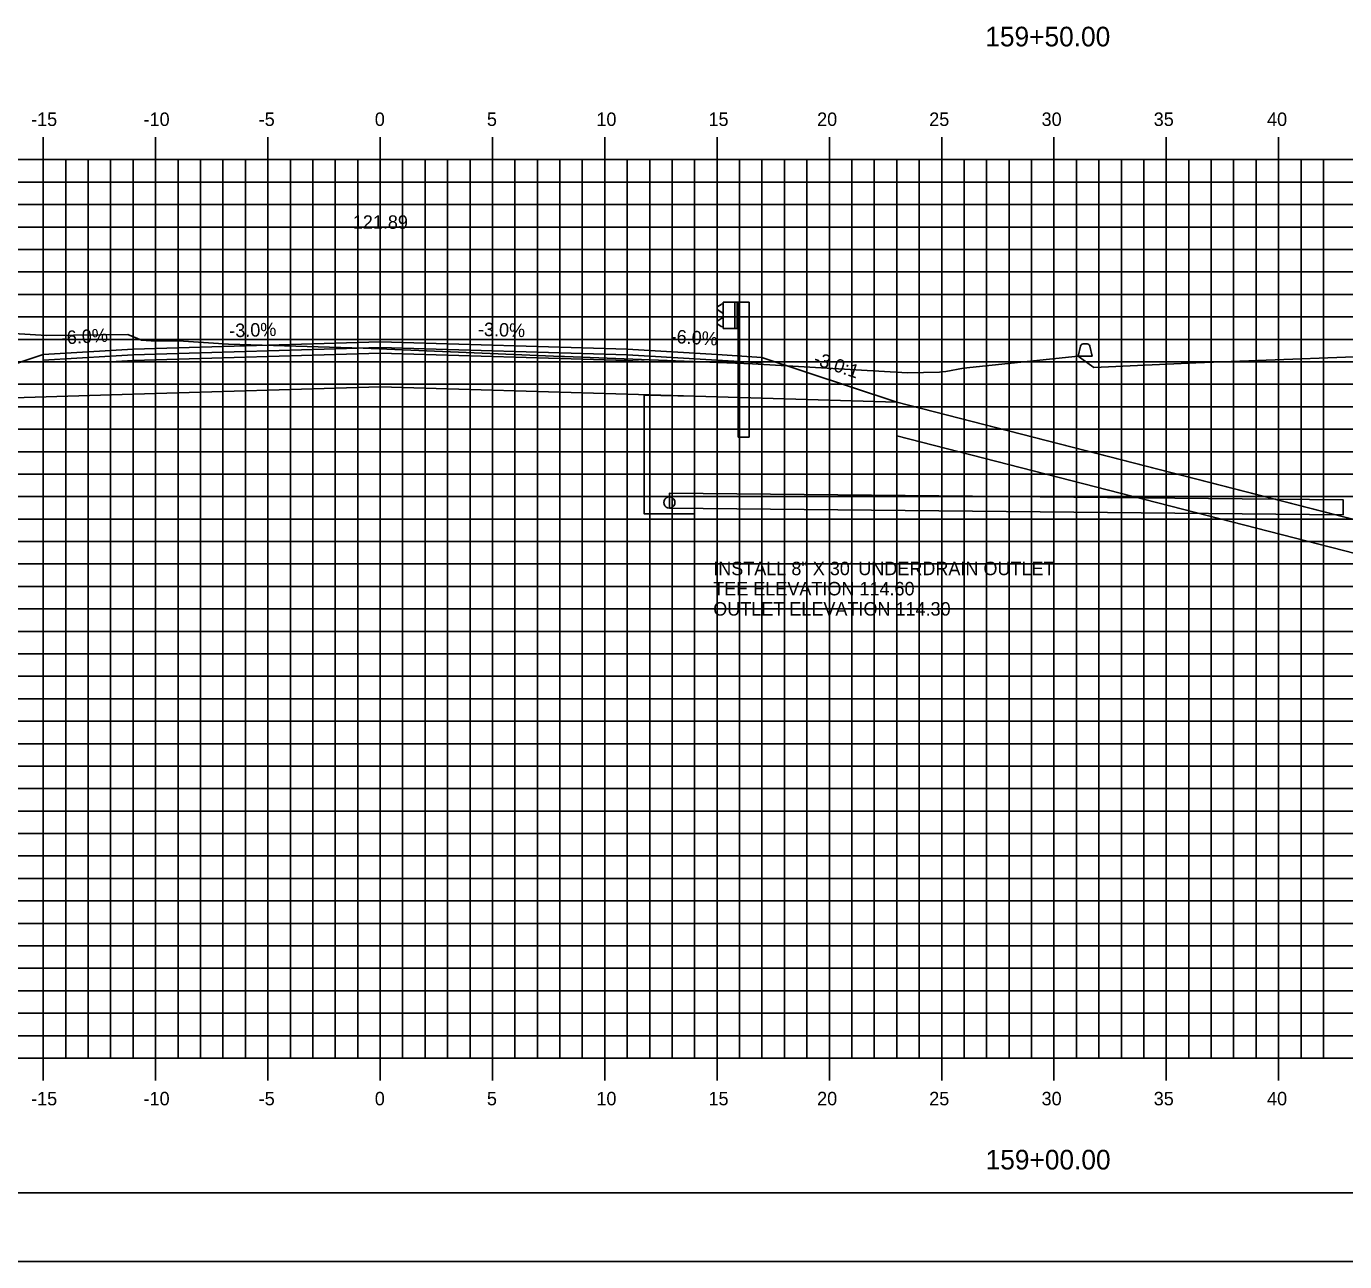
# Model space of a CAD drawing. Extents: x 850598 to 870284, y 366541 to 366651.
# Drawn here: x 853296.2 to 853354.9, y 366541.2 to 366596.2 of the extents above; entities that cross this region are included whole.
import ezdxf

# ---------------------------------------------------------------- set-up
doc = ezdxf.new("R2010")
doc.units = 0
for name, color, linetype in [('ANNOTATION', 7, 'Continuous'), ('BORDER', 7, 'Continuous'), ('D_Drainage_Culvert', 7, 'Continuous'), ('D_Drainage_RipRap', 7, 'Continuous'), ('D_Drainage_Underdrain', 7, 'Continuous'), ('D_Drainage_Underdrain_06in', 7, 'Continuous'), ('D_Guardrail_Beam_Rt', 7, 'Continuous'), ('D_Roadway_Centerline', 7, 'Continuous'), ('D_Roadway_Centerline_Text', 7, 'Continuous'), ('D_Roadway_Edge_Shoulder', 7, 'Continuous'), ('D_Roadway_Edge_TW', 7, 'Continuous'), ('D_Roadway_Pavement', 7, 'Continuous'), ('D_Roadway_SlopeLines', 7, 'Continuous'), ('D_Roadway_SubGrade', 7, 'Continuous'), ('H_V ANNOTATION', 7, 'Continuous'), ('MAJOR', 7, 'Continuous'), ('MINOR', 7, 'Continuous'), ('PLOT BOUNDARY', 7, 'Continuous'), ('S_Curb_Type_3', 7, 'Continuous'), ('S_Roadway_Centerline', 7, 'Continuous')]:
    doc.layers.add(name, color=color, linetype=linetype)

msp = doc.modelspace()

# ---------------------------------------------------------------- linework, layer by layer
at = {"layer": 'BORDER'}
msp.add_line((853266.976, 366544.225), (853426.976, 366544.225), dxfattribs=at)
at = {"layer": 'D_Drainage_Culvert'}
msp.add_line((853324.85, 366574.713), (853354.85, 366574.413), dxfattribs=at)
msp.add_lwpolyline([(853324.85, 366574.713), (853354.85, 366574.413), (853354.857, 366575.079), (853324.857, 366575.379)], close=True, dxfattribs=at)
at = {"layer": 'D_Drainage_RipRap'}
msp.add_lwpolyline([(853378.624, 366568.225), (853392.147, 366564.756), (853402.009, 366562.225), (853399.009, 366559.225), (853396.009, 366559.225), (853393.009, 366561.306), (853379.486, 366564.775), (853378.624, 366566.725), (853334.975, 366577.924), (853334.975, 366579.424)], close=True, dxfattribs=at)
at = {"layer": 'D_Drainage_Underdrain'}
msp.add_lwpolyline([(853325.975, 366579.702), (853325.975, 366574.463), (853323.725, 366574.463), (853323.725, 366579.747)], close=True, dxfattribs=at)
at = {"layer": 'D_Drainage_Underdrain_06in'}
msp.add_lwpolyline([(853324.85, 366575.213), (853324.773, 366575.2), (853324.704, 366575.165), (853324.648, 366575.11), (853324.613, 366575.04), (853324.6, 366574.963), (853324.613, 366574.885), (853324.648, 366574.816), (853324.704, 366574.76), (853324.773, 366574.725), (853324.85, 366574.713), (853324.928, 366574.725), (853324.997, 366574.76), (853325.053, 366574.816), (853325.088, 366574.885), (853325.1, 366574.963), (853325.088, 366575.04), (853325.053, 366575.11), (853324.997, 366575.165), (853324.928, 366575.2)], close=True, dxfattribs=at)
at = {"layer": 'D_Guardrail_Beam_Rt'}
for p, q in [((853327.156, 366583.784), (853327.013, 366583.684)), ((853327.013, 366583.54), (853327.208, 366583.404)), ((853327.246, 366583.803), (853327.173, 366583.79)), ((853327.246, 366583.878), (853327.934, 366583.878)), ((853327.246, 366582.711), (853327.246, 366583.878)), ((853327.767, 366583.878), (853327.767, 366582.711)), ((853327.871, 366583.878), (853327.871, 366582.711)), ((853327.934, 366583.878), (853328.405, 366583.878)), ((853327.934, 366583.878), (853327.934, 366582.711)), ((853328.405, 366583.878), (853328.405, 366577.878)), ((853327.208, 366583.184), (853327.013, 366583.048)), ((853327.013, 366582.905), (853327.156, 366582.805)), ((853327.242, 366583.34), (853327.242, 366583.249)), ((853327.173, 366582.798), (853327.246, 366582.786)), ((853327.934, 366582.711), (853327.246, 366582.711)), ((853327.913, 366577.878), (853327.913, 366582.711)), ((853327.913, 366577.878), (853328.405, 366577.878))]:
    msp.add_line(p, q, dxfattribs=at)
for centre, major_axis, start_param, end_param in [((853327.063, 366583.612), (-0.0877, 0), 5.323254, 7.243116), ((853327.18, 366583.75), (-0.0417, 0), 4.886922, 5.323254), ((853327.063, 366582.977), (-0.0877, 0), 5.323254, 7.243116), ((853327.163, 366583.34), (0.0789, 0), 0, 0.959931), ((853327.163, 366583.249), (0.0789, 0), 5.323254, 6.283185), ((853327.18, 366582.839), (-0.0417, 0), 0.959931, 1.396263)]:
    msp.add_ellipse(centre, major_axis=major_axis, ratio=0.995501, start_param=start_param, end_param=end_param, dxfattribs=at)
at = {"layer": 'D_Roadway_Centerline'}
msp.add_lwpolyline([(853275.109, 366582.924), (853276.109, 366582.958), (853277.109, 366582.839), (853278.109, 366582.568), (853286.975, 366578.211), (853290.778, 366579.478), (853296.975, 366581.544), (853300.975, 366581.784), (853311.975, 366582.114), (853322.975, 366581.784), (853326.975, 366581.544), (853328.975, 366581.424), (853334.975, 366579.424), (853378.624, 366568.225), (853392.147, 366564.756), (853402.009, 366562.225), (853406.009, 366562.225)], dxfattribs=at)
at = {"layer": 'D_Roadway_Edge_Shoulder'}
for points in [[(853300.975, 366581.784), (853296.975, 366581.544), (853296.975, 366581.294), (853299.975, 366581.474), (853300.975, 366581.534)], [(853322.975, 366581.784), (853326.975, 366581.544), (853326.975, 366581.544), (853328.975, 366581.424), (853328.975, 366581.174), (853323.975, 366581.474), (853322.975, 366581.534)]]:
    msp.add_lwpolyline(points, close=True, dxfattribs=at)
at = {"layer": 'D_Roadway_Edge_TW'}
msp.add_lwpolyline([(853300.975, 366581.534), (853300.975, 366581.784), (853311.975, 366582.114), (853322.975, 366581.784), (853322.975, 366581.534), (853311.975, 366581.864)], close=True, dxfattribs=at)
at = {"layer": 'D_Roadway_Pavement'}
for points in [[(853300.975, 366581.284), (853300.975, 366581.534), (853311.975, 366581.864), (853322.975, 366581.534), (853322.975, 366581.284), (853311.975, 366581.614)], [(853300.975, 366581.534), (853299.975, 366581.474), (853299.975, 366581.224), (853300.975, 366581.284)], [(853322.975, 366581.534), (853323.975, 366581.474), (853323.975, 366581.224), (853322.975, 366581.284)]]:
    msp.add_lwpolyline(points, close=True, dxfattribs=at)
at = {"layer": 'D_Roadway_SlopeLines'}
for points in [[(853300.975, 366581.784), (853296.975, 366581.544), (853286.975, 366578.211)], [(853334.975, 366579.424), (853402.009, 366562.225), (853402.009, 366562.225)]]:
    msp.add_lwpolyline(points, dxfattribs=at)
at = {"layer": 'D_Roadway_SubGrade'}
for points in [[(853300.975, 366581.284), (853299.975, 366581.224), (853299.975, 366581.474), (853296.975, 366581.294), (853296.975, 366581.544), (853290.778, 366579.478), (853300.975, 366579.784)], [(853300.975, 366579.784), (853300.975, 366581.284), (853311.975, 366581.614), (853322.975, 366581.284), (853322.975, 366579.784), (853311.975, 366580.114)], [(853322.975, 366581.284), (853323.975, 366581.224), (853323.975, 366581.474), (853328.975, 366581.174), (853328.975, 366581.424), (853334.975, 366579.424), (853322.975, 366579.784)]]:
    msp.add_lwpolyline(points, close=True, dxfattribs=at)
at = {"layer": 'MAJOR'}
for p, q in [((853296.975, 366591.227), (853296.975, 366590.225)), ((853296.975, 366591.227), (853296.975, 366590.225)), ((853301.975, 366591.227), (853301.975, 366590.225)), ((853301.975, 366591.227), (853301.975, 366590.225)), ((853306.975, 366591.227), (853306.975, 366590.225)), ((853306.975, 366591.227), (853306.975, 366590.225)), ((853311.975, 366591.227), (853311.975, 366590.225)), ((853311.975, 366591.227), (853311.975, 366590.225)), ((853316.975, 366591.227), (853316.975, 366590.225)), ((853316.975, 366591.227), (853316.975, 366590.225)), ((853321.975, 366591.227), (853321.975, 366590.225)), ((853321.975, 366591.227), (853321.975, 366590.225)), ((853326.975, 366591.227), (853326.975, 366590.225)), ((853326.975, 366591.227), (853326.975, 366590.225)), ((853331.975, 366591.227), (853331.975, 366590.225)), ((853331.975, 366591.227), (853331.975, 366590.225)), ((853336.975, 366591.227), (853336.975, 366590.225)), ((853336.975, 366591.227), (853336.975, 366590.225)), ((853341.975, 366591.227), (853341.975, 366590.225)), ((853341.975, 366591.227), (853341.975, 366590.225)), ((853346.975, 366591.227), (853346.975, 366590.225)), ((853346.975, 366591.227), (853346.975, 366590.225)), ((853351.975, 366591.227), (853351.975, 366590.225)), ((853351.975, 366591.227), (853351.975, 366590.225)), ((853271.975, 366590.225), (853411.975, 366590.225)), ((853271.975, 366590.225), (853411.975, 366590.225)), ((853271.975, 366590.225), (853411.975, 366590.225)), ((853271.975, 366590.225), (853411.975, 366590.225)), ((853296.975, 366550.225), (853296.975, 366590.225)), ((853296.975, 366550.225), (853296.975, 366590.225)), ((853301.975, 366550.225), (853301.975, 366590.225)), ((853301.975, 366550.225), (853301.975, 366590.225)), ((853306.975, 366550.225), (853306.975, 366590.225)), ((853306.975, 366550.225), (853306.975, 366590.225)), ((853311.975, 366550.225), (853311.975, 366590.225)), ((853311.975, 366550.225), (853311.975, 366590.225)), ((853316.975, 366550.225), (853316.975, 366590.225)), ((853316.975, 366550.225), (853316.975, 366590.225)), ((853321.975, 366550.225), (853321.975, 366590.225)), ((853321.975, 366550.225), (853321.975, 366590.225)), ((853326.975, 366550.225), (853326.975, 366590.225)), ((853326.975, 366550.225), (853326.975, 366590.225)), ((853331.975, 366550.225), (853331.975, 366590.225)), ((853331.975, 366550.225), (853331.975, 366590.225)), ((853336.975, 366550.225), (853336.975, 366590.225)), ((853336.975, 366550.225), (853336.975, 366590.225)), ((853341.975, 366550.225), (853341.975, 366590.225)), ((853341.975, 366550.225), (853341.975, 366590.225)), ((853346.975, 366550.225), (853346.975, 366590.225)), ((853346.975, 366550.225), (853346.975, 366590.225)), ((853351.975, 366550.225), (853351.975, 366590.225)), ((853351.975, 366550.225), (853351.975, 366590.225)), ((853271.975, 366585.225), (853411.975, 366585.225)), ((853271.975, 366585.225), (853411.975, 366585.225)), ((853271.975, 366580.225), (853411.975, 366580.225)), ((853271.975, 366580.225), (853411.975, 366580.225)), ((853271.975, 366575.225), (853411.975, 366575.225)), ((853271.975, 366575.225), (853411.975, 366575.225)), ((853271.975, 366570.225), (853411.975, 366570.225)), ((853271.975, 366570.225), (853411.975, 366570.225)), ((853271.975, 366565.225), (853411.975, 366565.225)), ((853271.975, 366565.225), (853411.975, 366565.225)), ((853271.975, 366560.225), (853411.975, 366560.225)), ((853271.975, 366560.225), (853411.975, 366560.225)), ((853271.975, 366555.225), (853411.975, 366555.225)), ((853271.975, 366555.225), (853411.975, 366555.225)), ((853271.975, 366550.225), (853411.975, 366550.225)), ((853271.975, 366550.225), (853411.975, 366550.225)), ((853271.975, 366550.225), (853411.975, 366550.225)), ((853271.975, 366550.225), (853411.975, 366550.225)), ((853296.975, 366549.223), (853296.975, 366550.225)), ((853296.975, 366549.223), (853296.975, 366550.225)), ((853301.975, 366549.223), (853301.975, 366550.225)), ((853301.975, 366549.223), (853301.975, 366550.225)), ((853306.975, 366549.223), (853306.975, 366550.225)), ((853306.975, 366549.223), (853306.975, 366550.225)), ((853311.975, 366549.223), (853311.975, 366550.225)), ((853311.975, 366549.223), (853311.975, 366550.225)), ((853316.975, 366549.223), (853316.975, 366550.225)), ((853316.975, 366549.223), (853316.975, 366550.225)), ((853321.975, 366549.223), (853321.975, 366550.225)), ((853321.975, 366549.223), (853321.975, 366550.225)), ((853326.975, 366549.223), (853326.975, 366550.225)), ((853326.975, 366549.223), (853326.975, 366550.225)), ((853331.975, 366549.223), (853331.975, 366550.225)), ((853331.975, 366549.223), (853331.975, 366550.225)), ((853336.975, 366549.223), (853336.975, 366550.225)), ((853336.975, 366549.223), (853336.975, 366550.225)), ((853341.975, 366549.223), (853341.975, 366550.225)), ((853341.975, 366549.223), (853341.975, 366550.225)), ((853346.975, 366549.223), (853346.975, 366550.225)), ((853346.975, 366549.223), (853346.975, 366550.225)), ((853351.975, 366549.223), (853351.975, 366550.225)), ((853351.975, 366549.223), (853351.975, 366550.225))]:
    msp.add_line(p, q, dxfattribs=at)
at = {"layer": 'MINOR'}
for p, q in [((853297.975, 366550.225), (853297.975, 366590.225)), ((853297.975, 366550.225), (853297.975, 366590.225)), ((853298.975, 366550.225), (853298.975, 366590.225)), ((853298.975, 366550.225), (853298.975, 366590.225)), ((853299.975, 366550.225), (853299.975, 366590.225)), ((853299.975, 366550.225), (853299.975, 366590.225)), ((853300.975, 366550.225), (853300.975, 366590.225)), ((853300.975, 366550.225), (853300.975, 366590.225)), ((853302.975, 366550.225), (853302.975, 366590.225)), ((853302.975, 366550.225), (853302.975, 366590.225)), ((853303.975, 366550.225), (853303.975, 366590.225)), ((853303.975, 366550.225), (853303.975, 366590.225)), ((853304.975, 366550.225), (853304.975, 366590.225)), ((853304.975, 366550.225), (853304.975, 366590.225)), ((853305.975, 366550.225), (853305.975, 366590.225)), ((853305.975, 366550.225), (853305.975, 366590.225)), ((853307.975, 366550.225), (853307.975, 366590.225)), ((853307.975, 366550.225), (853307.975, 366590.225)), ((853308.975, 366550.225), (853308.975, 366590.225)), ((853308.975, 366550.225), (853308.975, 366590.225)), ((853309.975, 366550.225), (853309.975, 366590.225)), ((853309.975, 366550.225), (853309.975, 366590.225)), ((853310.975, 366550.225), (853310.975, 366590.225)), ((853310.975, 366550.225), (853310.975, 366590.225)), ((853312.975, 366550.225), (853312.975, 366590.225)), ((853312.975, 366550.225), (853312.975, 366590.225)), ((853313.975, 366550.225), (853313.975, 366590.225)), ((853313.975, 366550.225), (853313.975, 366590.225)), ((853314.975, 366550.225), (853314.975, 366590.225)), ((853314.975, 366550.225), (853314.975, 366590.225)), ((853315.975, 366550.225), (853315.975, 366590.225)), ((853315.975, 366550.225), (853315.975, 366590.225)), ((853317.975, 366550.225), (853317.975, 366590.225)), ((853317.975, 366550.225), (853317.975, 366590.225)), ((853318.975, 366550.225), (853318.975, 366590.225)), ((853318.975, 366550.225), (853318.975, 366590.225)), ((853319.975, 366550.225), (853319.975, 366590.225)), ((853319.975, 366550.225), (853319.975, 366590.225)), ((853320.975, 366550.225), (853320.975, 366590.225)), ((853320.975, 366550.225), (853320.975, 366590.225)), ((853322.975, 366550.225), (853322.975, 366590.225)), ((853322.975, 366550.225), (853322.975, 366590.225)), ((853323.975, 366550.225), (853323.975, 366590.225)), ((853323.975, 366550.225), (853323.975, 366590.225)), ((853324.975, 366550.225), (853324.975, 366590.225)), ((853324.975, 366550.225), (853324.975, 366590.225)), ((853325.975, 366550.225), (853325.975, 366590.225)), ((853325.975, 366550.225), (853325.975, 366590.225)), ((853327.975, 366550.225), (853327.975, 366590.225)), ((853327.975, 366550.225), (853327.975, 366590.225)), ((853328.975, 366550.225), (853328.975, 366590.225)), ((853328.975, 366550.225), (853328.975, 366590.225)), ((853329.975, 366550.225), (853329.975, 366590.225)), ((853329.975, 366550.225), (853329.975, 366590.225)), ((853330.975, 366550.225), (853330.975, 366590.225)), ((853330.975, 366550.225), (853330.975, 366590.225)), ((853332.975, 366550.225), (853332.975, 366590.225)), ((853332.975, 366550.225), (853332.975, 366590.225)), ((853333.975, 366550.225), (853333.975, 366590.225)), ((853333.975, 366550.225), (853333.975, 366590.225)), ((853334.975, 366550.225), (853334.975, 366590.225)), ((853334.975, 366550.225), (853334.975, 366590.225)), ((853335.975, 366550.225), (853335.975, 366590.225)), ((853335.975, 366550.225), (853335.975, 366590.225)), ((853337.975, 366550.225), (853337.975, 366590.225)), ((853337.975, 366550.225), (853337.975, 366590.225)), ((853338.975, 366550.225), (853338.975, 366590.225)), ((853338.975, 366550.225), (853338.975, 366590.225)), ((853339.975, 366550.225), (853339.975, 366590.225)), ((853339.975, 366550.225), (853339.975, 366590.225)), ((853340.975, 366550.225), (853340.975, 366590.225)), ((853340.975, 366550.225), (853340.975, 366590.225)), ((853342.975, 366550.225), (853342.975, 366590.225)), ((853342.975, 366550.225), (853342.975, 366590.225)), ((853343.975, 366550.225), (853343.975, 366590.225)), ((853343.975, 366550.225), (853343.975, 366590.225)), ((853344.975, 366550.225), (853344.975, 366590.225)), ((853344.975, 366550.225), (853344.975, 366590.225)), ((853345.975, 366550.225), (853345.975, 366590.225)), ((853345.975, 366550.225), (853345.975, 366590.225)), ((853347.975, 366550.225), (853347.975, 366590.225)), ((853347.975, 366550.225), (853347.975, 366590.225)), ((853348.975, 366550.225), (853348.975, 366590.225)), ((853348.975, 366550.225), (853348.975, 366590.225)), ((853349.975, 366550.225), (853349.975, 366590.225)), ((853349.975, 366550.225), (853349.975, 366590.225)), ((853350.975, 366550.225), (853350.975, 366590.225)), ((853350.975, 366550.225), (853350.975, 366590.225)), ((853352.975, 366550.225), (853352.975, 366590.225)), ((853352.975, 366550.225), (853352.975, 366590.225)), ((853353.975, 366550.225), (853353.975, 366590.225)), ((853353.975, 366550.225), (853353.975, 366590.225)), ((853271.975, 366589.225), (853411.975, 366589.225)), ((853271.975, 366589.225), (853411.975, 366589.225)), ((853271.975, 366588.225), (853411.975, 366588.225)), ((853271.975, 366588.225), (853411.975, 366588.225)), ((853271.975, 366587.225), (853411.975, 366587.225)), ((853271.975, 366587.225), (853411.975, 366587.225)), ((853271.975, 366586.225), (853411.975, 366586.225)), ((853271.975, 366586.225), (853411.975, 366586.225)), ((853271.975, 366584.225), (853411.975, 366584.225)), ((853271.975, 366584.225), (853411.975, 366584.225)), ((853271.975, 366583.225), (853411.975, 366583.225)), ((853271.975, 366583.225), (853411.975, 366583.225)), ((853271.975, 366582.225), (853411.975, 366582.225)), ((853271.975, 366582.225), (853411.975, 366582.225)), ((853271.975, 366581.225), (853411.975, 366581.225)), ((853271.975, 366581.225), (853411.975, 366581.225)), ((853271.975, 366579.225), (853411.975, 366579.225)), ((853271.975, 366579.225), (853411.975, 366579.225)), ((853271.975, 366578.225), (853411.975, 366578.225)), ((853271.975, 366578.225), (853411.975, 366578.225)), ((853271.975, 366577.225), (853411.975, 366577.225)), ((853271.975, 366577.225), (853411.975, 366577.225)), ((853271.975, 366576.225), (853411.975, 366576.225)), ((853271.975, 366576.225), (853411.975, 366576.225)), ((853271.975, 366574.225), (853411.975, 366574.225)), ((853271.975, 366574.225), (853411.975, 366574.225)), ((853271.975, 366573.225), (853411.975, 366573.225)), ((853271.975, 366573.225), (853411.975, 366573.225)), ((853271.975, 366572.225), (853411.975, 366572.225)), ((853271.975, 366572.225), (853411.975, 366572.225)), ((853271.975, 366571.225), (853411.975, 366571.225)), ((853271.975, 366571.225), (853411.975, 366571.225)), ((853271.975, 366569.225), (853411.975, 366569.225)), ((853271.975, 366569.225), (853411.975, 366569.225)), ((853271.975, 366568.225), (853411.975, 366568.225)), ((853271.975, 366568.225), (853411.975, 366568.225)), ((853271.975, 366567.225), (853411.975, 366567.225)), ((853271.975, 366567.225), (853411.975, 366567.225)), ((853271.975, 366566.225), (853411.975, 366566.225)), ((853271.975, 366566.225), (853411.975, 366566.225)), ((853271.975, 366564.225), (853411.975, 366564.225)), ((853271.975, 366564.225), (853411.975, 366564.225)), ((853271.975, 366563.225), (853411.975, 366563.225)), ((853271.975, 366563.225), (853411.975, 366563.225)), ((853271.975, 366562.225), (853411.975, 366562.225)), ((853271.975, 366562.225), (853411.975, 366562.225)), ((853271.975, 366561.225), (853411.975, 366561.225)), ((853271.975, 366561.225), (853411.975, 366561.225)), ((853271.975, 366559.225), (853411.975, 366559.225)), ((853271.975, 366559.225), (853411.975, 366559.225)), ((853271.975, 366558.225), (853411.975, 366558.225)), ((853271.975, 366558.225), (853411.975, 366558.225)), ((853271.975, 366557.225), (853411.975, 366557.225)), ((853271.975, 366557.225), (853411.975, 366557.225)), ((853271.975, 366556.225), (853411.975, 366556.225)), ((853271.975, 366556.225), (853411.975, 366556.225)), ((853271.975, 366554.225), (853411.975, 366554.225)), ((853271.975, 366554.225), (853411.975, 366554.225)), ((853271.975, 366553.225), (853411.975, 366553.225)), ((853271.975, 366553.225), (853411.975, 366553.225)), ((853271.975, 366552.225), (853411.975, 366552.225)), ((853271.975, 366552.225), (853411.975, 366552.225)), ((853271.975, 366551.225), (853411.975, 366551.225)), ((853271.975, 366551.225), (853411.975, 366551.225))]:
    msp.add_line(p, q, dxfattribs=at)
at = {"layer": 'PLOT BOUNDARY'}
msp.add_lwpolyline([(853258.882, 366541.166), (853428.882, 366541.166), (853428.882, 366651.166), (853258.882, 366651.166)], close=True, dxfattribs=at)
at = {"layer": 'S_Curb_Type_3'}
for points in [[(853343.572, 366581.922), (853343.674, 366581.477), (853343.049, 366581.477), (853343.152, 366581.922)], [(853343.274, 366582.019), (853343.45, 366582.019)]]:
    msp.add_lwpolyline(points, dxfattribs=at)
for centre, start, end in [((853343.274, 366581.894), 90, 167.00538), ((853343.45, 366581.894), 12.99462, 90)]:
    msp.add_arc(centre, 0.125, start, end, dxfattribs=at)
at = {"layer": 'S_Roadway_Centerline'}
msp.add_lwpolyline([(853291.055, 366582.764), (853297.124, 366582.393), (853300.734, 366582.438), (853301.349, 366582.191), (853301.985, 366582.151), (853302.989, 366582.153), (853305.226, 366582.008), (853311.221, 366581.84), (853320.052, 366581.46), (853320.183, 366581.46), (853328.557, 366581.134), (853335.455, 366580.734), (853336.881, 366580.771), (853337.165, 366580.797), (853337.942, 366580.94), (853343.049, 366581.477), (853343.268, 366581.317), (853343.754, 366580.974), (853348.29, 366581.184), (853358.483, 366581.563)], dxfattribs=at)

# ---------------------------------------------------------------- texts
at = {"layer": 'ANNOTATION'}
for s, rotation, p in [('-3.0%', 1.71836, (853305.264, 366582.313)), ('-3.0%', 358.28164, (853316.323, 366582.384)), ('-6.0%', 3.43363, (853297.773, 366581.994)), ('-6.0%', 356.56637, (853324.892, 366582.071)), ('-3.0:1', 341.56507, (853331.229, 366581.127))]:
    msp.add_text(s, height=0.6, rotation=rotation, dxfattribs=at).set_placement(p)
at = {"layer": 'D_Roadway_Centerline'}
for s, p in [('C', (853311.97, 366582.114)), ('C', (853311.97, 366582.114)), ('L', (853311.975, 366582.107)), ('L', (853311.975, 366582.107))]:
    msp.add_text(s, height=0.0146, dxfattribs=at).set_placement(p)
at = {"layer": 'D_Roadway_Centerline_Text'}
msp.add_text('121.89', height=0.6, dxfattribs=at).set_placement((853310.756, 366587.146))
at = {"layer": 'H_V ANNOTATION'}
for s, height, p in [('159+50.00', 0.875, (853338.917, 366595.268)), ('-15', 0.6, (853296.432, 366591.725)), ('-10', 0.6, (853301.44, 366591.725)), ('-5', 0.6, (853306.566, 366591.725)), ('0', 0.6, (853311.735, 366591.725)), ('5', 0.6, (853316.727, 366591.725)), ('10', 0.6, (853321.601, 366591.725)), ('15', 0.6, (853326.593, 366591.725)), ('20', 0.6, (853331.429, 366591.725)), ('25', 0.6, (853336.421, 366591.725)), ('30', 0.6, (853341.424, 366591.725)), ('35', 0.6, (853346.416, 366591.725)), ('40', 0.6, (853351.462, 366591.725)), ('INSTALL 8" X 30\' UNDERDRAIN OUTLET', 0.6, (853326.804, 366571.727)), ('TEE ELEVATION 114.60', 0.6, (853326.804, 366570.827)), ('OUTLET ELEVATION 114.30', 0.6, (853326.804, 366569.927)), ('-15', 0.6, (853296.432, 366548.125)), ('-10', 0.6, (853301.44, 366548.125)), ('-5', 0.6, (853306.566, 366548.125)), ('0', 0.6, (853311.735, 366548.125)), ('5', 0.6, (853316.727, 366548.125)), ('10', 0.6, (853321.601, 366548.125)), ('15', 0.6, (853326.593, 366548.125)), ('20', 0.6, (853331.429, 366548.125)), ('25', 0.6, (853336.421, 366548.125)), ('30', 0.6, (853341.424, 366548.125)), ('35', 0.6, (853346.416, 366548.125)), ('40', 0.6, (853351.462, 366548.125)), ('159+00.00', 0.875, (853338.932, 366545.268))]:
    msp.add_text(s, height=height, dxfattribs=at).set_placement(p)

doc.saveas('drawing.dxf')
